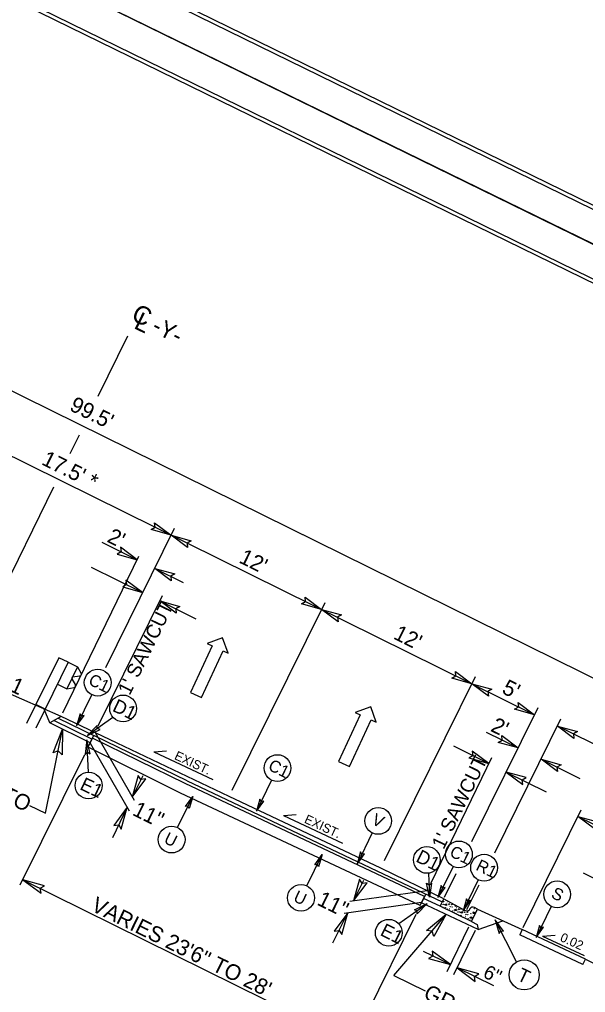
# Model space of a CAD drawing. Extents: x 1518247 to 1523638, y 635234 to 639927.
# Drawn here: x 1520579 to 1520984, y 635923 to 636619 of the extents above; entities that cross this region are included whole.
import ezdxf

# ---------------------------------------------------------------- set-up
doc = ezdxf.new("R2010")
doc.units = 0
for name, color, linetype in [('Default', 7, 'Continuous'), ('DTM TIN Hull White', 7, 'Continuous'), ('Prop Dimension', 7, 'Continuous'), ('Prop Dimension Text', 7, 'Continuous'), ('Prop Lane Arrow CELL', 7, 'Continuous'), ('Prop Shade Light', 7, 'Continuous'), ('Sheet Cutting Line CELL', 7, 'Continuous'), ('Sheet Plot Border Inside CELL', 7, 'Continuous'), ('Sheet Plot Border Outside CELL', 7, 'Continuous'), ('Sheet Typical CELL', 7, 'Continuous'), ('Typical Berm CELL', 7, 'Continuous'), ('Typical Berm Information CELL', 7, 'Continuous'), ('Typical Curb CELL', 7, 'Continuous'), ('Typical Guardrail CELL', 7, 'Continuous'), ('Typical Hinge Slope Interstate CELL', 7, 'Continuous'), ('Typical ID Circle CELL', 7, 'Continuous'), ('Typical Pavement Slope CELL', 7, 'Continuous'), ('Typical Pavement Slope Information CELL', 7, 'Continuous'), ('Typical Shoulder Slope CELL', 7, 'Continuous'), ('Typical Text Centerline CELL', 7, 'Continuous'), ('Typical Text General CELL', 7, 'Continuous'), ('Typical Text ID Circle CELL', 7, 'Continuous')]:
    doc.layers.add(name, color=color, linetype=linetype)

# ---------------------------------------------------------------- blocks, each defined once
blk = doc.blocks.new('TERMINATOR')
at = {"layer": 'Prop Shade Light'}
blk.add_lwpolyline([(-0.469, 0.081), (0, 0), (-0.471, -0.083), (-0.411, 0)], close=True, dxfattribs=at)

msp = doc.modelspace()

# ---------------------------------------------------------------- linework, layer by layer
at = {"layer": 'Default'}
msp.add_lwpolyline([(1521471.45, 636222.33), (1519958.68, 636962.19), (1520441.97, 637950.34), (1521954.73, 637210.48)], close=True, dxfattribs=at)
at = {"layer": 'DTM TIN Hull White'}
for p, q in [((1520628.53, 636098.38), (1520631.51, 636104.73)), ((1520697.73, 636072.34), (1520631.51, 636104.73)), ((1520694.42, 636065.38), (1520628.53, 636098.38)), ((1520868.92, 635991.53), (1520697.73, 636072.34)), ((1520865.95, 635985.27), (1520694.42, 636065.38)), ((1520865.95, 635985.27), (1520868.92, 635991.53))]:
    msp.add_line(p, q, dxfattribs=at)
at = {"layer": 'Prop Dimension'}
for p, q in [((1520181.21, 636547.04), (1521070.13, 636107.93)), ((1520266.37, 636458.15), (1520947.73, 636121.57)), ((1520641.07, 636155.43), (1520690.28, 636255.06)), ((1520638.33, 636244.86), (1520663.47, 636232.44)), ((1520610.45, 636122.81), (1520664.81, 636235.07)), ((1520630.7, 636227.19), (1520667.39, 636209.06)), ((1520676.11, 636226.2), (1520696.32, 636216.21)), ((1520635.51, 636113.62), (1520681.58, 636206.9)), ((1520679.66, 636203), (1520705.44, 636190.26)), ((1520731.47, 636067.56), (1520797.84, 636201.92)), ((1520840.41, 636017.24), (1520905.4, 636148.79)), ((1520902.92, 636030.89), (1520950.22, 636126.65)), ((1520919.24, 636022.82), (1520966.55, 636118.58)), ((1520964.04, 636113.52), (1521051.53, 636070.3)), ((1520597.84, 636051.22), (1520610.15, 636111.18)), ((1520633.35, 636108.79), (1520661.3, 636060.39)), ((1520913.09, 636109.14), (1520935.98, 636097.83)), ((1520629.93, 636101.34), (1520657.88, 636052.93)), ((1520889.7, 636099.24), (1520915, 636086.75)), ((1520579.9, 635999.83), (1520626.05, 636093.24)), ((1520873.64, 636001.34), (1520917.01, 636090.91)), ((1520952.31, 636089.76), (1520980.14, 636076.01)), ((1520667.46, 636077.95), (1520659.99, 636062.65)), ((1520927.47, 636080.59), (1520955.95, 636066.52)), ((1520586.54, 636056.72), (1520597.84, 636051.22)), ((1520656.45, 636055.4), (1520645.82, 636033.62)), ((1520939.42, 635969.33), (1520981.08, 636053.68)), ((1520978.71, 636048.89), (1521023.54, 636026.74)), ((1520883.21, 635991.02), (1520891.62, 636008.06)), ((1520982.4, 636008.43), (1521008.2, 635995.69)), ((1520581.75, 636003.57), (1520817.56, 635887.08)), ((1520818.24, 635988.4), (1520825.62, 636003.33)), ((1520870.85, 635995.68), (1520815.48, 635988.02)), ((1520899.26, 635982.39), (1520907.95, 635999.99)), ((1520866.87, 635987.19), (1520811.5, 635979.54)), ((1520803.49, 635958.54), (1520814.04, 635979.89)), ((1520816.5, 635884.93), (1520862.97, 635979.01)), ((1520847.1, 635935.05), (1520884.48, 635978.79)), ((1520900.54, 635969.63), (1520885.01, 635937.81)), ((1520905.3, 635967.24), (1520889.81, 635935.5)), ((1520887.48, 635942.87), (1520868.3, 635952.23)), ((1520918.65, 635927.66), (1520892.27, 635940.53)), ((1520847.1, 635935.05), (1520869.48, 635924.16))]:
    msp.add_line(p, q, dxfattribs=at)
at = {"layer": 'Prop Lane Arrow CELL'}
for p, q in [((1520724.58, 636176.44), (1520713.48, 636172.48)), ((1520728.48, 636165.51), (1520724.58, 636176.44)), ((1520717.05, 636170.82), (1520701.56, 636137.48)), ((1520709.42, 636133.83), (1520724.91, 636167.17)), ((1520713.48, 636172.48), (1520717.05, 636170.82)), ((1520724.91, 636167.17), (1520728.48, 636165.51)), ((1520701.56, 636137.48), (1520709.42, 636133.83)), ((1520830.51, 636127.13), (1520819.4, 636123.17)), ((1520834.41, 636116.2), (1520830.51, 636127.13)), ((1520822.98, 636121.51), (1520807.49, 636088.17)), ((1520819.4, 636123.17), (1520822.98, 636121.51)), ((1520815.35, 636084.52), (1520830.83, 636117.86)), ((1520830.83, 636117.86), (1520834.41, 636116.2)), ((1520807.49, 636088.17), (1520815.35, 636084.52))]:
    msp.add_line(p, q, dxfattribs=at)
at = {"layer": 'Prop Shade Light'}
for points in [[(1520622.73, 636122.31), (1520620.21, 636113.66), (1520625.55, 636120.99), (1520623.63, 636120.66)], [(1520634.98, 636113.91), (1520627.88, 636106.69), (1520637.06, 636111.1), (1520634.99, 636111.8)], [(1520629.79, 636093.65), (1520627.59, 636103.54), (1520626.3, 636093.43), (1520628.01, 636094.79)], [(1520697.97, 636055.86), (1520703.25, 636063.16), (1520700.74, 636054.45), (1520699.82, 636056.16)], [(1520751.28, 636061.17), (1520748.75, 636052.52), (1520754.09, 636059.85), (1520752.17, 636059.53)], [(1520790.51, 636014.21), (1520795.79, 636021.51), (1520793.28, 636012.8), (1520792.36, 636014.51)], [(1520823.3, 636023.43), (1520820.78, 636014.79), (1520826.11, 636022.12), (1520824.2, 636021.79)], [(1520873.9, 636001.21), (1520872.56, 635991.17), (1520870.4, 636001.14), (1520872.23, 635999.93)], [(1520881, 635999.45), (1520878.48, 635990.8), (1520883.82, 635998.13), (1520881.9, 635997.8)], [(1520861.77, 635982.06), (1520870.87, 635986.51), (1520863.77, 635979.19), (1520863.76, 635981.38)], [(1520899.05, 635989.96), (1520896.53, 635981.31), (1520901.86, 635988.64), (1520899.95, 635988.31)], [(1520925.57, 635966.73), (1520919.58, 635974.9), (1520922.46, 635965.12), (1520923.48, 635967.06)], [(1520951.27, 635970.93), (1520948.75, 635962.28), (1520954.09, 635969.61), (1520952.17, 635969.29)]]:
    msp.add_lwpolyline(points, close=True, dxfattribs=at)
at = {"layer": 'Sheet Cutting Line CELL'}
for p, q in [((1519958.68, 636962.19), (1521471.45, 636222.33)), ((1521471.45, 636222.33), (1519958.68, 636962.19))]:
    msp.add_line(p, q, dxfattribs=at)
at = {"layer": 'Sheet Plot Border Inside CELL'}
for points in [[(1521940.83, 637192.29), (1520443.78, 637924.46), (1519980.23, 636976.65), (1521477.27, 636244.48)], [(1521457.54, 636204.14), (1519960.5, 636936.31), (1519496.94, 635988.5), (1520993.99, 635256.33)]]:
    msp.add_lwpolyline(points, close=True, dxfattribs=at)
at = {"layer": 'Sheet Plot Border Outside CELL'}
for points in [[(1521954.73, 637210.48), (1520441.97, 637950.34), (1519958.68, 636962.19), (1521471.45, 636222.33)], [(1521471.45, 636222.33), (1519958.68, 636962.19), (1519475.4, 635974.04), (1520988.17, 635234.18)]]:
    msp.add_lwpolyline(points, close=True, dxfattribs=at)
at = {"layer": 'Sheet Typical CELL'}
for p, q in [((1520938.71, 635967.91), (1520937.02, 635964.29)), ((1520984, 635946.7), (1520938.71, 635967.91)), ((1520982.3, 635943.07), (1520937.02, 635964.29)), ((1520982.3, 635943.07), (1520984, 635946.7))]:
    msp.add_line(p, q, dxfattribs=at)
for points in [[(1521928.48, 637195.49), (1520581, 637854.51), (1520119.69, 636911.28), (1521467.16, 636252.26)], [(1521445.2, 636207.34), (1520097.72, 636866.36), (1519636.4, 635923.13), (1520983.88, 635264.11)]]:
    msp.add_lwpolyline(points, close=True, dxfattribs=at)
at = {"layer": 'Typical Berm CELL'}
for p, q in [((1520906.96, 635982.63), (1520938.71, 635967.91)), ((1520984, 635946.7), (1520989.29, 635944.24))]:
    msp.add_line(p, q, dxfattribs=at)
at = {"layer": 'Typical Curb CELL'}
for p, q in [((1520880.12, 635984.63), (1520882.68, 635989.87)), ((1520882.68, 635989.87), (1520898.08, 635981.53)), ((1520883.51, 635985.64), (1520884.81, 635986.33)), ((1520884.81, 635986.33), (1520884.62, 635985.16)), ((1520902.57, 635973.65), (1520880.12, 635984.63)), ((1520884.62, 635985.16), (1520883.51, 635985.64)), ((1520890.16, 635981.82), (1520891.23, 635982.57)), ((1520891.82, 635981.44), (1520890.16, 635981.82)), ((1520891.23, 635982.57), (1520891.82, 635981.44)), ((1520894.74, 635980.15), (1520896.03, 635980.85)), ((1520895.84, 635979.68), (1520894.74, 635980.15)), ((1520896.03, 635980.85), (1520895.84, 635979.68)), ((1520901.37, 635982.58), (1520901.42, 635982.67)), ((1520902.57, 635973.65), (1520906.96, 635982.63)), ((1520903.79, 635980.47), (1520903.54, 635979.59)), ((1520903.54, 635979.59), (1520904.98, 635979.39)), ((1520904.98, 635979.39), (1520903.79, 635980.47)), ((1520906.96, 635982.63), (1520904.63, 635983.77)), ((1520901.38, 635976.33), (1520902.44, 635977.08)), ((1520903.04, 635975.96), (1520901.38, 635976.33)), ((1520902.44, 635977.08), (1520903.04, 635975.96))]:
    msp.add_line(p, q, dxfattribs=at)
for centre in [(1520881.75, 635987.59), (1520882.33, 635988.38), (1520882.68, 635987.83), (1520884.2, 635988.47), (1520884.7, 635987.28), (1520885.56, 635988), (1520886.62, 635986.78), (1520888.77, 635986.11), (1520880.34, 635984.84), (1520881.63, 635986.05), (1520882.13, 635983.71), (1520882.7, 635986.04), (1520883.87, 635983.63), (1520885.61, 635982.52), (1520886.43, 635985.74), (1520887.01, 635982.79), (1520887.02, 635981.51), (1520887.38, 635984.32), (1520888.39, 635985.73), (1520888.64, 635984.02), (1520888.89, 635981.3), (1520890.25, 635980.18), (1520890.95, 635984.73), (1520891.56, 635979.35), (1520891.8, 635983.75), (1520892.85, 635980.56), (1520892.97, 635982.1), (1520893.55, 635982.89), (1520893.9, 635982.34), (1520893.92, 635980.55), (1520895.24, 635982.61), (1520895.92, 635981.79), (1520897.65, 635980.25), (1520897.84, 635981.29), (1520899.61, 635980.25), (1520899.99, 635980.62), (1520902.17, 635979.24), (1520904.56, 635982.96), (1520905.1, 635980.28), (1520906.36, 635981.7), (1520893.35, 635978.22), (1520895.09, 635978.14), (1520896.83, 635977.03), (1520898.23, 635977.3), (1520898.24, 635976.02), (1520898.6, 635978.83), (1520899.86, 635978.54), (1520900.11, 635975.81), (1520901.47, 635974.7), (1520903.02, 635978.26)]:
    msp.add_circle(centre, 0.0802, dxfattribs=at)
for centre, start, end in [((1520899.22, 635983.63), 241.55327, 333.93772), ((1520903.57, 635981.62), 63.93772, 153.93772)]:
    msp.add_arc(centre, 2.4, start, end, dxfattribs=at)
at = {"layer": 'Typical Guardrail CELL'}
for p, q in [((1520607.47, 636162.32), (1520591.09, 636128.83)), ((1520614.17, 636159.05), (1520607.47, 636162.32)), ((1520614.17, 636159.05), (1520597.79, 636125.55)), ((1520620.87, 636155.77), (1520613.23, 636140.14)), ((1520614.17, 636159.05), (1520620.87, 636155.77)), ((1520620.87, 636155.77), (1520623.43, 636151.13)), ((1520617.05, 636147.96), (1520616.74, 636147.33)), ((1520616.74, 636147.33), (1520619.3, 636142.68)), ((1520617.05, 636147.96), (1520617.36, 636148.59)), ((1520617.36, 636148.59), (1520622.59, 636149.41)), ((1520606.53, 636143.42), (1520613.23, 636140.14)), ((1520613.23, 636140.14), (1520618.46, 636140.97)), ((1520591.09, 636128.83), (1520584.44, 636115.24)), ((1520597.79, 636125.55), (1520591.09, 636128.83)), ((1520597.79, 636125.55), (1520591.14, 636111.97))]:
    msp.add_line(p, q, dxfattribs=at)
for centre, start, end in [((1520622.42, 636150.56), 278.92652, 28.93475), ((1520618.29, 636142.12), 278.90112, 28.93183)]:
    msp.add_arc(centre, 1.16, start, end, dxfattribs=at)
at = {"layer": 'Typical Hinge Slope Interstate CELL'}
for p, q in [((1520600.97, 636115.73), (1520597.09, 636125.64)), ((1520609.22, 636120.27), (1520600.97, 636115.73)), ((1520629.93, 636101.38), (1520632.5, 636106.86)), ((1520869.85, 635993.48), (1520866.85, 635987.18)), ((1520902.57, 635973.65), (1520906.74, 635971.62)), ((1520907.41, 635967.88), (1520924.97, 635974.29)), ((1520906.74, 635971.62), (1520907.41, 635967.88))]:
    msp.add_line(p, q, dxfattribs=at)
msp.add_lwpolyline([(1520609.23, 636120.29), (1520538.68, 636151.37)], dxfattribs=at)
at = {"layer": 'Typical ID Circle CELL'}
for p, q in [((1520631.08, 636135.93), (1520620.21, 636113.66)), ((1520646.05, 636119.65), (1520627.88, 636106.7)), ((1520628.62, 636080.53), (1520627.6, 636103.54)), ((1520759.62, 636074.79), (1520748.75, 636052.52)), ((1520692.34, 636040.91), (1520703.25, 636063.16)), ((1520831.65, 636037.05), (1520820.78, 636014.79)), ((1520784.89, 635999.26), (1520795.79, 636021.51)), ((1520871.84, 636008.28), (1520872.56, 635991.17)), ((1520889.35, 636013.07), (1520878.48, 635990.8)), ((1520907.4, 636003.58), (1520896.53, 635981.31)), ((1520850.67, 635972.18), (1520870.87, 635986.51)), ((1520959.62, 635984.55), (1520948.75, 635962.28)), ((1520934.78, 635944.83), (1520919.58, 635974.9))]:
    msp.add_line(p, q, dxfattribs=at)
for centre, radius in [((1520635.29, 636144.54), 9.59), ((1520653.43, 636126.05), 9.59), ((1520763.83, 636083.4), 9.59), ((1520628.82, 636070.95), 9.59), ((1520835.85, 636045.66), 9.59), ((1520688.13, 636032.31), 9.59), ((1520893.56, 636021.68), 9.59), ((1520870.64, 636017.79), 9.59), ((1520911.6, 636012.19), 9.59), ((1520780.67, 635990.65), 9.59), ((1520963.83, 635993.16), 9.59), ((1520843.43, 635965.65), 9.59), ((1520940.25, 635935.54), 10.78)]:
    msp.add_circle(centre, radius, dxfattribs=at)
at = {"layer": 'Typical Pavement Slope CELL'}
for p, q in [((1520729.31, 636063.21), (1520609.22, 636120.27)), ((1520699.2, 636074.25), (1520633.07, 636106.59)), ((1520699.2, 636074.25), (1520881.7, 635987.87)), ((1520837.76, 636011.84), (1520729.31, 636063.21)), ((1520882.68, 635989.87), (1520837.76, 636011.84))]:
    msp.add_line(p, q, dxfattribs=at)
at = {"layer": 'Typical Pavement Slope Information CELL'}
for p, q in [((1520675.3, 636094.99), (1520684.41, 636095.8)), ((1520675.3, 636094.99), (1520717.57, 636075.35)), ((1520768.15, 636049.43), (1520777.26, 636050.24)), ((1520768.15, 636049.43), (1520810.42, 636029.79)), ((1520953.39, 635963.23), (1520962.51, 635964.04)), ((1520953.39, 635963.23), (1520983.22, 635949.37))]:
    msp.add_line(p, q, dxfattribs=at)
at = {"layer": 'Typical Shoulder Slope CELL'}
for p, q in [((1520607.1, 636119.11), (1520633.07, 636106.59)), ((1520629.93, 636101.38), (1520600.97, 636115.73)), ((1520631.16, 636103.98), (1520604.03, 636117.42)), ((1520907.41, 635967.88), (1520866.85, 635987.18)), ((1520880.12, 635984.63), (1520868.31, 635990.25))]:
    msp.add_line(p, q, dxfattribs=at)
at = {"layer": 'Typical Text Centerline CELL'}
for p, q in [((1520635.68, 636349.35), (1520656.78, 636392.42)), ((1520615.61, 636308.4), (1520622.15, 636321.74)), ((1520521.7, 636116.72), (1520603.88, 636284.44))]:
    msp.add_line(p, q, dxfattribs=at)

# ---------------------------------------------------------------- block references
at = {"layer": 'Prop Dimension'}
for p, xscale, yscale, rotation in [((1520687.78, 636249.99), 30.9388560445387, 33.305184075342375, -26.28853950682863), ((1520687.78, 636249.99), 30.9388560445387, 33.305184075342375, 153.71146049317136), ((1520663.47, 636232.44), 30.938856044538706, -33.30518407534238, -25.836011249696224), ((1520676.11, 636226.2), 30.9388560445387, 33.305184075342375, 153.71146049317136), ((1520667.39, 636209.06), 30.938856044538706, -33.30518407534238, -25.836011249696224), ((1520679.66, 636203), 30.9388560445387, 33.305184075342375, 153.71146049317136), ((1520795.33, 636196.86), 30.9388560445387, 33.305184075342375, -26.28853950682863), ((1520795.33, 636196.86), 30.9388560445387, 33.305184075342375, 153.71146049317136), ((1520902.89, 636143.72), 30.9388560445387, 33.305184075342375, -26.28853950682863), ((1520902.89, 636143.72), 30.9388560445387, 33.305184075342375, 153.71146049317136), ((1520947.72, 636121.58), 30.9388560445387, 33.305184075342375, -26.28853950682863), ((1520610.18, 636111.18), 38.04253472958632, 40.952180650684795, 78.60657492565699), ((1520964.03, 636113.49), 30.9388560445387, 33.305184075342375, 153.71146049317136), ((1520935.98, 636097.83), 30.9388560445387, 33.305184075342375, -26.28853950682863), ((1520915, 636086.75), 30.938856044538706, -33.30518407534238, -25.836011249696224), ((1520952.31, 636089.76), 30.9388560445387, 33.305184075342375, 153.71146049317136), ((1520659.99, 636062.65), 33.82820784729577, -36.415525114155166, -115.99597801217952), ((1520927.47, 636080.59), 30.938856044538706, -33.30518407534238, 154.1639887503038), ((1520656.45, 636055.4), 33.82820784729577, -36.41552511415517, 64.0796934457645), ((1520978.71, 636048.89), 30.9388560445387, 33.305184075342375, 153.71146049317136), ((1520581.75, 636003.57), 33.82820784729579, -36.41552511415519, 153.97926941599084), ((1520818.24, 635988.4), 33.82820784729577, -36.415525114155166, -115.99597801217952), ((1520814.04, 635979.89), 33.82820784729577, -36.41552511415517, 64.0796934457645), ((1520884.49, 635978.85), 38.04253472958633, 40.95218065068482, 49.79649375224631), ((1520887.48, 635942.87), 33.82820784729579, -36.41552511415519, -26.020730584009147), ((1520892.27, 635940.53), 33.82820784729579, -36.41552511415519, 153.97926941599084)]:
    msp.add_blockref('TERMINATOR', p, dxfattribs=dict(at, xscale=xscale, yscale=yscale, rotation=rotation))

# ---------------------------------------------------------------- texts
for s, height, rotation, p in [("99.5'", 11.189, 333.71146, (1520614.46, 636339.59)), ("17.5' *", 11.189, 333.71146, (1520594.42, 636300.87)), ("2'", 11.189, 333.71146, (1520641.27, 636245.49)), ("12'", 11.189, 333.71146, (1520735.58, 636230.72)), ("1' SAWCUT", 10, 63.93772, (1520658.18, 636134.92)), ("12'", 11.189, 333.71146, (1520846.05, 636176.21)), ('6:1', 11.189, 335.19229, (1520560.34, 636144.05)), ("5'", 11.189, 333.71146, (1520923.62, 636137.32)), ("2'", 11.189, 333.71146, (1520915.56, 636110.21)), ("1' SAWCUT", 10, 63.93772, (1520882.64, 636024.66)), ('11"', 11.189, 333.71146, (1520659.35, 636050.18)), ('11"', 11.189, 333.71146, (1520791.38, 635986.01)), ('VARIES 23\'6" TO 28\'', 11.1894, 333.71146, (1520629.82, 635981.79)), ('6"', 9.969, 333.97927, (1520910.09, 635934.23))]:
    msp.add_text(s, height=height, rotation=rotation, dxfattribs=at).set_placement(p)
at = {"layer": 'Prop Dimension Text'}
msp.add_text('-Y-', height=11.962, rotation=333.97927, dxfattribs=at).set_placement((1520673.19, 636395.79))
at = {"layer": 'Typical Berm Information CELL'}
msp.add_text('0.02', height=6.491, rotation=335.74614, dxfattribs=at).set_placement((1520965.36, 635960))
at = {"layer": 'Typical Pavement Slope Information CELL'}
for p in [(1520689.57, 636090.03), (1520782.45, 636044.6)]:
    msp.add_text('EXIST.', height=6.476, rotation=335.08347, dxfattribs=at).set_placement(p)
at = {"layer": 'Typical Text Centerline CELL'}
for s, height, rotation, p in [('C', 13.08, 333.89618, (1520658.5, 636404.19)), ('L', 13.09, 333.84308, (1520660.45, 636398.27))]:
    msp.add_text(s, height=height, rotation=rotation, dxfattribs=at).set_placement(p)
at = {"layer": 'Typical Text General CELL'}
for p in [(1520513.78, 636086), (1520867.43, 635919.16)]:
    msp.add_text('GRADE TO', height=11.211, rotation=334.0511, dxfattribs=at).set_placement(p)
at = {"layer": 'Typical Text ID Circle CELL'}
for s, height, rotation, p in [('C1', 8.581, 333.97927, (1520627.96, 636143.61)), ('D1', 9.65, 334.53754, (1520645.15, 636124.53)), ('C1', 8.581, 333.97927, (1520756.5, 636082.47)), ('E1', 9.65, 334.53754, (1520621.86, 636068.5)), ('V', 8.58, 333.97927, (1520830.55, 636043.74)), ('U', 8.58, 333.89618, (1520681.98, 636030.27)), ('D1', 9.65, 333.61889, (1520862.13, 636016.91)), ('C1', 8.581, 333.97927, (1520886.23, 636020.75)), ('R1', 8.581, 333.97927, (1520905.07, 636010.87)), ('U', 8.58, 333.89618, (1520774.52, 635988.62)), ('S', 8.58, 333.97927, (1520958.9, 635991.06)), ('E1', 9.65, 333.61889, (1520836.62, 635964.15)), ('T', 9.65, 334.53754, (1520934.48, 635932.27))]:
    msp.add_text(s, height=height, rotation=rotation, dxfattribs=at).set_placement(p)

doc.saveas('drawing.dxf')
